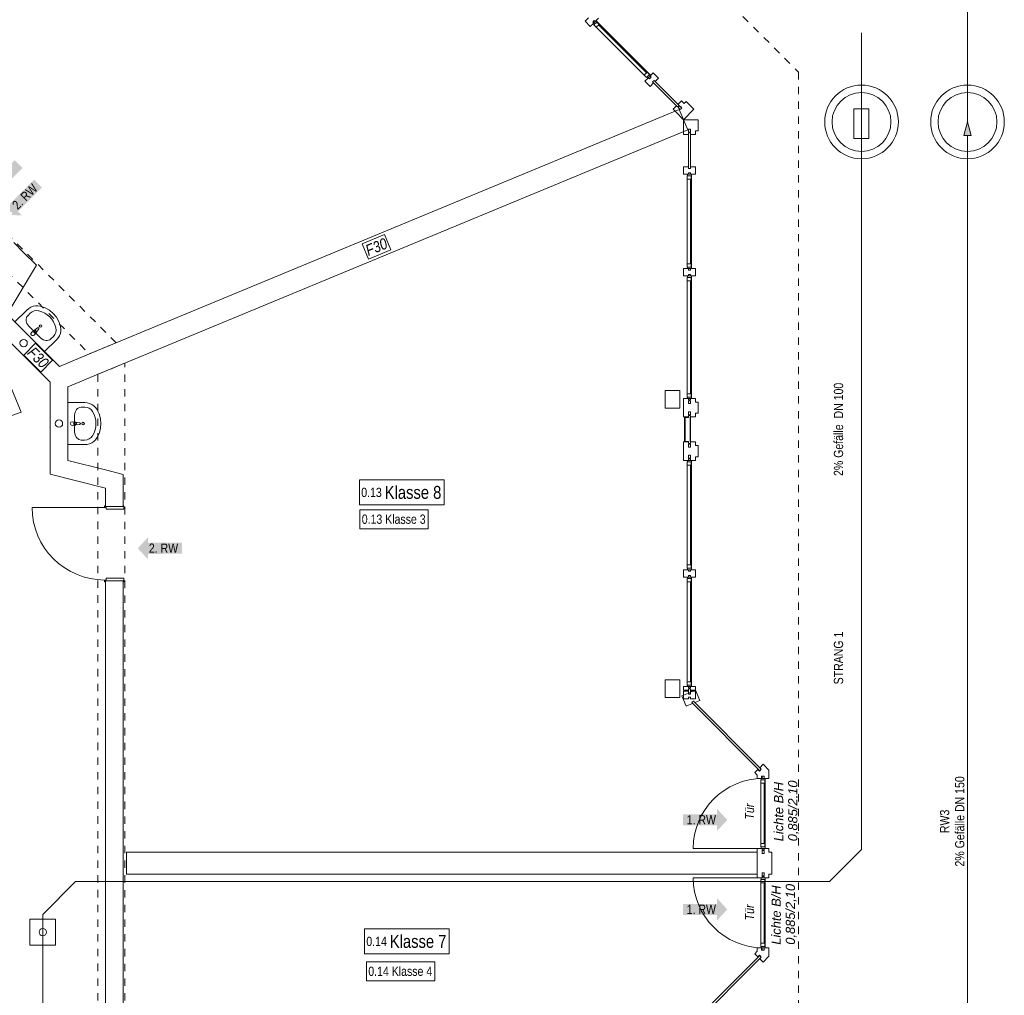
# Model space of a CAD drawing. Header units: metres. Extents: x -79 to 740, y -195 to 69.
# Tile 281 of 306: x 45 to 58, y 29 to 42. Entities that reach past the tile are written whole.
import ezdxf

# ---------------------------------------------------------------- set-up
doc = ezdxf.new("R2010")
doc.units = ezdxf.units.M
doc.header["$MEASUREMENT"] = 0
for name, pattern in [('Strichlinie eng', [0.115, 0.075, -0.04]), ('Strichlinie_ eng', [0.115, 0.075, -0.04]), ('Untersicht', [0.1, 0.075, -0.025]), ('Wipeout_Contour', [1, 0, -1])]:
    doc.linetypes.add(name, pattern=pattern)
for name, color, linetype in [('00 Linien_Kreise_Splines', 7, 'Continuous'), ('10 Fassade', 7, 'Continuous'), ('10 Stütze Holz', 7, 'Continuous'), ('10 Wand außen', 7, 'Continuous'), ('30 Dach', 7, 'Continuous'), ('50 Sanitäreinrichtung', 7, 'Continuous'), ('70 Entwässerung_Regenwasser', 7, 'Continuous'), ('70 Entwässerung_Schmutzwasser', 7, 'Continuous'), ('80 Raum 50stel', 7, 'Continuous'), ('97 Brandschutz', 7, 'Continuous'), ('97 Brandschutz Dokumentation', 7, 'Continuous'), ('Abbruch_80 Raumbez Abbruch 50stel', 7, 'Continuous')]:
    doc.layers.add(name, color=color, linetype=linetype)
doc.styles.add('ERSTELLTER_STIL_2', font='ARIALN.TTF')
doc.styles.add('ERSTELLTER_STIL_5', font='arial.ttf')
doc.styles.add('ERSTELLTER_STIL_6', font='ARIALN.TTF')
doc.linetypes.add('Schmutzwasserleitung', pattern='A,0,[2,995_ARC_230 ERW_GR_EG_2607011.Shx,S=0.00784,R=0,X=0,Y=0],-0.987778,0', length=0.987778)

# ---------------------------------------------------------------- blocks, each defined once
blk = doc.blocks.new('Blockrahmentür 1-Fl 27_3')
at = {"layer": '10 Wand außen', "color": 7, "linetype": 'Continuous', "lineweight": 13}
for p, q in [((0.4925, -0.01), (0.4925, 0.975)), ((-0.4925, -0.01), (-0.515, -0.01)), ((-0.515, -0.01), (-0.515, -0.02)), ((-0.515, -0.02), (-0.505, -0.02)), ((-0.505, -0.02), (-0.505, -0.26)), ((-0.4925, -0.03), (-0.4925, -0.01)), ((-0.4675, -0.03), (-0.4925, -0.03)), ((-0.4675, -0.27), (-0.4675, -0.03)), ((0.4675, -0.27), (0.4675, -0.03)), ((0.4675, -0.03), (0.4925, -0.03)), ((0.4925, -0.03), (0.4925, -0.01)), ((0.4925, -0.01), (0.515, -0.01)), ((0.515, -0.02), (0.505, -0.02)), ((0.505, -0.02), (0.505, -0.26)), ((0.515, -0.01), (0.515, -0.02)), ((-0.505, -0.26), (-0.515, -0.26)), ((-0.515, -0.26), (-0.515, -0.27)), ((0.505, -0.26), (0.515, -0.26)), ((0.515, -0.26), (0.515, -0.27)), ((-0.515, -0.27), (-0.4675, -0.27)), ((0.515, -0.27), (0.4675, -0.27))]:
    blk.add_line(p, q, dxfattribs=at)
at = {"layer": '10 Wand außen', "color": 7, "linetype": 'Continuous', "lineweight": 9}
for p, q in [((-0.505, -0.26), (-0.505, -0.02)), ((-0.505, -0.26), (-0.505, -0.02)), ((0.505, -0.26), (0.505, -0.02)), ((0.505, -0.26), (0.505, -0.02))]:
    blk.add_line(p, q, dxfattribs=at)
blk.add_arc((0.4925, -0.01), 0.985, 90, 180, dxfattribs=at)
blk = doc.blocks.new('Tür Ol 2-Fl 27_2')
at = {"layer": '10 Wand außen', "color": 7, "linetype": 'Continuous', "lineweight": 13}
for p, q in [((0.98, 0), (0.98, 1.165)), ((-0.98, 0), (-1.025, 0)), ((-1.025, 0), (-1.025, -0.07)), ((-0.98, -0.02), (-0.98, 0)), ((0.98, -0.02), (0.98, 0)), ((0.98, 0), (1.025, 0)), ((1.025, 0), (1.025, -0.07)), ((-1.025, -0.07), (-0.965, -0.07)), ((-0.965, -0.02), (-0.98, -0.02)), ((-0.965, -0.07), (-0.965, -0.02)), ((0.965, -0.07), (0.965, -0.02)), ((0.965, -0.02), (0.98, -0.02)), ((1.025, -0.07), (0.965, -0.07))]:
    blk.add_line(p, q, dxfattribs=at)
at = {"layer": '10 Wand außen', "color": 7, "linetype": 'Strichlinie eng', "lineweight": 13}
blk.add_line((-0.98, 0), (-0.676, 0.734), dxfattribs=at)
at = {"layer": '10 Wand außen', "color": 7, "linetype": 'Continuous', "lineweight": 9}
for p, q in [((-1.025, 0.15), (-1.025, 0)), ((1.025, 0.15), (1.025, 0)), ((-1.025, 0), (-1.025, -0.07)), ((-1.025, 0), (-1.025, -0.07)), ((1.025, 0), (1.025, -0.07)), ((1.025, 0), (1.025, -0.07)), ((-1.025, -0.07), (-1.025, -0.215)), ((1.025, -0.07), (1.025, -0.215))]:
    blk.add_line(p, q, dxfattribs=at)
blk.add_arc((0.98, 0), 1.165, 90, 180, dxfattribs=at)
at = {"layer": '10 Wand außen', "color": 7, "linetype": 'Strichlinie eng', "lineweight": 9}
blk.add_arc((-0.98, 0), 0.795, 0, 67.5, dxfattribs=at)
blk = doc.blocks.new('Waschbecken 01 27')
at = {"layer": '50 Sanitäreinrichtung', "color": 7, "linetype": 'Continuous', "lineweight": 9}
for p, q in [((0.113, -0.092), (-0.113, -0.092)), ((-0.014, -0.097), (-0.014, -0.082)), ((-0.014, -0.082), (0.014, -0.082)), ((0.014, -0.082), (0.014, -0.097)), ((-0.223, -0.183), (-0.223, -0.229)), ((0.223, -0.183), (0.223, -0.229))]:
    blk.add_line(p, q, dxfattribs=at)
at = {"layer": '50 Sanitäreinrichtung', "color": 7, "linetype": 'Continuous', "lineweight": 9, "flags": 128}
blk.add_lwpolyline([(-0.285, 0), (-0.285, -0.229), (-0.282, -0.263), (-0.274, -0.295), (-0.261, -0.326), (-0.243, -0.353), (-0.221, -0.377), (-0.195, -0.396), (-0.133, -0.426), (-0.067, -0.444), (0, -0.45), (0.067, -0.444), (0.133, -0.426), (0.195, -0.396), (0.221, -0.377), (0.243, -0.353), (0.261, -0.326), (0.274, -0.295), (0.282, -0.263), (0.285, -0.229), (0.285, 0)], close=True, dxfattribs=at)
blk.add_lwpolyline([(-0.025, -0.057), (-0.021, -0.099, 0.12102), (-0.018, -0.109), (-0.011, -0.162, 0.882566), (0.011, -0.162), (0.018, -0.109, 0.12102), (0.021, -0.099), (0.025, -0.057, 1)], format="xyb", close=True, dxfattribs=at)
at = {"layer": '50 Sanitäreinrichtung', "color": 7, "linetype": 'Continuous', "lineweight": 9}
blk.add_circle((0, -0.207), 0.0175, dxfattribs=at)
for radius, start, end in [(0.0211, 212.771, 327.229), (0.0136, 180, 0)]:
    blk.add_arc((0, -0.097), radius, start, end, dxfattribs=at)
for centre, major_axis, ratio, start_param, end_param in [((-0.113, -0.183), (0.11, 0), 0.82489, 1.570796, 3.141593), ((0.113, -0.183), (0.11, 0), 0.82489, 0, 1.570796), ((-0.113, -0.229), (0, 0.121), 0.908696, 1.570796, 2.644618), ((0.113, -0.229), (0, 0.121), 0.908696, 3.638567, 4.712389), ((0, 0), (0, 0.382), 0.908696, 2.644618, 3.638567)]:
    blk.add_ellipse(centre, major_axis=major_axis, ratio=ratio, start_param=start_param, end_param=end_param, dxfattribs=at)
blk = doc.blocks.new('Pfeil gerade 27')
at = {"layer": '97 Brandschutz', "linetype": 'Continuous', "lineweight": 18, "true_color": 0x60cd00}
blk.add_hatch(color=72, dxfattribs=at).paths.add_polyline_path([(0.3, 0), (0.161, 0.15), (0.161, 0.075), (-0.3, 0.075), (-0.3, -0.075), (0.161, -0.075), (0.161, -0.15)])

msp = doc.modelspace()

# ---------------------------------------------------------------- hatches: boundary and pattern name
at = {"layer": '10 Fassade', "linetype": 'Continuous', "lineweight": 0, "true_color": 0x000000}
for points in [[(54.714, 31.687), (54.718, 31.691), (54.696, 31.712), (54.693, 31.709)], [(54.714, 29.186), (54.693, 29.165), (54.696, 29.162), (54.718, 29.183)]]:
    msp.add_hatch(color=18, dxfattribs=at).paths.add_polyline_path(points)
at = {"layer": '70 Entwässerung_Regenwasser', "linetype": 'Continuous', "lineweight": 18, "true_color": 0x00a8ff}
msp.add_hatch(color=140, dxfattribs=at).paths.add_polyline_path([(57.539, 40.499), (57.489, 40.313), (57.589, 40.313)])

# ---------------------------------------------------------------- linework, layer by layer
at = {"layer": '00 Linien_Kreise_Splines', "color": 7, "linetype": 'Continuous', "lineweight": 9}
for p, q in [((54.764, 30.637), (53.814, 30.637)), ((54.764, 30.237), (53.814, 30.237))]:
    msp.add_line(p, q, dxfattribs=at)
for centre, start, end in [((54.764, 30.637), 90, 180), ((54.764, 30.237), 180, 270)]:
    msp.add_arc(centre, 0.949, start, end, dxfattribs=at)
at = {"layer": '10 Fassade', "color": 7, "linetype": 'Continuous', "lineweight": 13}
for p, q in [((52.393, 41.912), (52.347, 41.866)), ((52.347, 41.866), (52.418, 41.795)), ((53.16, 41.052), (53.231, 40.982)), ((53.284, 41.063), (53.263, 41.042)), ((53.263, 41.042), (53.277, 41.028)), ((53.273, 41.166), (53.344, 41.095)), ((53.284, 41.063), (53.298, 41.049)), ((53.344, 41.095), (53.298, 41.049)), ((53.277, 41.028), (53.231, 40.982)), ((53.655, 40.784), (53.609, 40.738)), ((53.655, 40.784), (53.691, 40.748)), ((53.719, 40.777), (53.691, 40.748)), ((53.719, 40.777), (53.825, 40.671)), ((53.588, 40.717), (53.542, 40.671)), ((53.542, 40.671), (53.578, 40.635)), ((53.588, 40.717), (53.602, 40.702)), ((53.623, 40.724), (53.602, 40.702)), ((53.609, 40.738), (53.623, 40.724)), ((53.631, 40.717), (53.609, 40.695)), ((53.609, 40.695), (53.623, 40.681)), ((53.623, 40.681), (53.638, 40.667)), ((53.631, 40.717), (53.645, 40.702)), ((53.659, 40.688), (53.638, 40.667)), ((53.645, 40.702), (53.659, 40.688)), ((53.825, 40.671), (53.684, 40.529)), ((53.578, 40.635), (53.684, 40.529)), ((53.684, 40.529), (53.684, 40.379)), ((53.884, 40.529), (53.684, 40.529)), ((53.884, 40.529), (53.884, 40.379)), ((53.684, 40.379), (53.684, 40.329)), ((53.749, 40.399), (53.749, 40.379)), ((53.779, 40.399), (53.749, 40.399)), ((53.749, 40.379), (53.749, 40.359)), ((53.779, 40.399), (53.779, 40.379)), ((53.779, 40.379), (53.779, 40.359)), ((53.844, 40.379), (53.844, 40.329)), ((53.884, 40.379), (53.844, 40.379)), ((53.749, 40.329), (53.684, 40.329)), ((53.779, 40.359), (53.749, 40.359)), ((53.749, 40.349), (53.749, 40.329)), ((53.779, 40.349), (53.749, 40.349)), ((53.779, 40.349), (53.779, 40.329)), ((53.844, 40.329), (53.779, 40.329)), ((53.749, 39.889), (53.684, 39.889)), ((53.749, 39.889), (53.749, 39.869)), ((53.779, 39.869), (53.749, 39.869)), ((53.779, 39.889), (53.779, 39.869)), ((53.844, 39.889), (53.779, 39.889)), ((53.684, 36.695), (53.684, 36.545)), ((53.749, 36.715), (53.749, 36.695)), ((53.779, 36.715), (53.749, 36.715)), ((53.749, 36.695), (53.749, 36.675)), ((53.779, 36.675), (53.749, 36.675)), ((53.779, 36.715), (53.779, 36.695)), ((53.779, 36.695), (53.779, 36.675)), ((53.884, 36.695), (53.844, 36.695)), ((53.884, 36.695), (53.884, 36.545)), ((53.684, 36.545), (53.684, 36.495)), ((53.749, 36.495), (53.684, 36.495)), ((53.749, 36.565), (53.749, 36.545)), ((53.779, 36.565), (53.749, 36.565)), ((53.749, 36.545), (53.749, 36.525)), ((53.779, 36.525), (53.749, 36.525)), ((53.749, 36.515), (53.749, 36.495)), ((53.779, 36.515), (53.749, 36.515)), ((53.773, 36.155), (53.773, 36.495)), ((53.773, 36.495), (53.773, 36.155)), ((53.779, 36.565), (53.779, 36.545)), ((53.779, 36.545), (53.779, 36.525)), ((53.779, 36.515), (53.779, 36.495)), ((53.779, 36.495), (53.779, 36.155)), ((53.844, 36.495), (53.779, 36.495)), ((53.884, 36.545), (53.844, 36.545)), ((53.844, 36.545), (53.844, 36.495)), ((53.705, 36.161), (53.705, 36.489)), ((53.705, 36.489), (53.749, 36.489)), ((53.684, 36.155), (53.684, 36.105)), ((53.749, 36.155), (53.684, 36.155)), ((53.684, 36.105), (53.684, 35.955)), ((53.749, 36.161), (53.705, 36.161)), ((53.749, 36.155), (53.749, 36.135)), ((53.779, 36.135), (53.749, 36.135)), ((53.749, 36.125), (53.749, 36.105)), ((53.779, 36.125), (53.749, 36.125)), ((53.749, 36.105), (53.749, 36.085)), ((53.779, 36.155), (53.779, 36.135)), ((53.844, 36.155), (53.779, 36.155)), ((53.779, 36.125), (53.779, 36.105)), ((53.779, 36.105), (53.779, 36.085)), ((53.844, 36.155), (53.844, 36.105)), ((53.884, 36.105), (53.844, 36.105)), ((53.884, 36.105), (53.884, 35.955)), ((53.779, 36.085), (53.749, 36.085)), ((53.749, 35.975), (53.749, 35.955)), ((53.779, 35.975), (53.749, 35.975)), ((53.779, 35.975), (53.779, 35.955)), ((53.749, 35.955), (53.749, 35.935)), ((53.779, 35.935), (53.749, 35.935)), ((53.779, 35.955), (53.779, 35.935)), ((53.884, 35.955), (53.844, 35.955)), ((53.749, 32.785), (53.684, 32.785)), ((53.684, 32.77), (53.684, 32.67)), ((53.749, 32.77), (53.684, 32.77)), ((53.749, 32.805), (53.749, 32.785)), ((53.779, 32.805), (53.749, 32.805)), ((53.749, 32.77), (53.749, 32.75)), ((53.779, 32.805), (53.779, 32.785)), ((53.844, 32.785), (53.779, 32.785)), ((53.846, 32.785), (53.779, 32.757)), ((53.779, 32.77), (53.779, 32.757)), ((53.844, 32.77), (53.779, 32.77)), ((53.844, 32.77), (53.844, 32.67)), ((53.846, 32.785), (53.903, 32.646)), ((53.749, 32.745), (53.661, 32.709)), ((53.661, 32.709), (53.718, 32.57)), ((53.749, 32.67), (53.684, 32.67)), ((53.779, 32.75), (53.749, 32.75)), ((53.749, 32.745), (53.749, 32.731)), ((53.779, 32.731), (53.749, 32.731)), ((53.749, 32.69), (53.749, 32.67)), ((53.779, 32.69), (53.749, 32.69)), ((53.779, 32.75), (53.779, 32.731)), ((53.779, 32.69), (53.779, 32.67)), ((53.844, 32.67), (53.779, 32.67)), ((53.817, 32.637), (53.796, 32.616)), ((53.817, 32.637), (53.836, 32.618)), ((53.903, 32.646), (53.836, 32.618)), ((53.806, 32.606), (53.718, 32.57)), ((53.796, 32.616), (53.806, 32.606)), ((54.693, 31.709), (54.714, 31.687)), ((54.696, 31.712), (54.718, 31.691)), ((54.718, 31.691), (54.714, 31.687)), ((54.764, 31.779), (54.718, 31.733)), ((54.718, 31.733), (54.739, 31.712)), ((54.739, 31.712), (54.718, 31.691)), ((54.764, 31.779), (54.844, 31.699)), ((54.65, 31.666), (54.684, 31.633)), ((54.749, 31.616), (54.744, 31.616)), ((54.779, 31.616), (54.749, 31.616)), ((54.684, 30.587), (54.684, 30.287)), ((54.749, 30.607), (54.749, 30.587)), ((54.779, 30.607), (54.749, 30.607)), ((54.749, 30.587), (54.749, 30.567)), ((54.779, 30.567), (54.749, 30.567)), ((54.779, 30.607), (54.779, 30.587)), ((54.779, 30.587), (54.779, 30.567)), ((54.884, 30.587), (54.844, 30.587)), ((54.884, 30.587), (54.884, 30.287)), ((54.749, 30.307), (54.749, 30.287)), ((54.779, 30.307), (54.749, 30.307)), ((54.749, 30.287), (54.749, 30.267)), ((54.779, 30.267), (54.749, 30.267)), ((54.779, 30.307), (54.779, 30.287)), ((54.779, 30.287), (54.779, 30.267)), ((54.884, 30.287), (54.844, 30.287)), ((54.684, 29.241), (54.65, 29.208)), ((54.714, 29.186), (54.693, 29.165)), ((54.718, 29.183), (54.696, 29.162)), ((54.714, 29.186), (54.718, 29.183)), ((54.718, 29.183), (54.739, 29.162)), ((54.739, 29.162), (54.718, 29.14)), ((54.749, 29.258), (54.744, 29.258)), ((54.779, 29.258), (54.749, 29.258)), ((54.844, 29.174), (54.764, 29.094)), ((54.718, 29.14), (54.764, 29.094))]:
    msp.add_line(p, q, dxfattribs=at)
at = {"layer": '10 Fassade', "color": 7, "linetype": 'Continuous', "lineweight": 13, "flags": 128}
for points in [[(53.623, 40.724), (53.602, 40.702), (53.263, 41.042), (53.284, 41.063)], [(53.659, 40.688), (53.638, 40.667), (53.609, 40.695), (53.631, 40.717)], [(53.779, 40.359), (53.749, 40.359), (53.749, 40.399), (53.779, 40.399)], [(53.779, 39.869), (53.749, 39.869), (53.749, 40.349), (53.779, 40.349)], [(53.779, 36.675), (53.749, 36.675), (53.749, 36.715), (53.779, 36.715)], [(53.749, 36.155), (53.743, 36.155), (53.699, 36.155), (53.699, 36.495), (53.743, 36.495), (53.749, 36.495), (53.749, 36.489), (53.705, 36.489), (53.705, 36.161), (53.749, 36.161)], [(53.779, 36.525), (53.749, 36.525), (53.749, 36.565), (53.779, 36.565)], [(53.779, 36.085), (53.749, 36.085), (53.749, 36.125), (53.779, 36.125)], [(53.779, 35.935), (53.749, 35.935), (53.749, 35.975), (53.779, 35.975)], [(53.779, 32.75), (53.749, 32.75), (53.749, 32.805), (53.779, 32.805)], [(54.739, 31.712), (54.718, 31.691), (53.796, 32.616), (53.817, 32.637)], [(54.779, 30.567), (54.749, 30.567), (54.749, 30.607), (54.779, 30.607)], [(54.779, 30.267), (54.749, 30.267), (54.749, 30.307), (54.779, 30.307)], [(53.817, 28.24), (53.796, 28.261), (54.718, 29.183), (54.739, 29.162)]]:
    msp.add_lwpolyline(points, close=True, dxfattribs=at)
for points in [[(54.696, 31.712), (54.693, 31.709), (54.65, 31.666)], [(54.65, 29.208), (54.693, 29.165), (54.696, 29.162)]]:
    msp.add_lwpolyline(points, dxfattribs=at)
at = {"layer": '10 Stütze Holz', "color": 7, "linetype": 'Continuous', "lineweight": 13, "flags": 128}
for points in [[(53.434, 36.612), (53.634, 36.612), (53.634, 36.852), (53.434, 36.852)], [(53.434, 32.687), (53.634, 32.687), (53.634, 32.927), (53.434, 32.927)]]:
    msp.add_lwpolyline(points, close=True, dxfattribs=at)
at = {"layer": '10 Wand außen', "color": 7, "linetype": 'Continuous', "lineweight": 9}
for p, q in [((46.074, 35.278), (45.834, 35.278)), ((46.074, 34.268), (45.834, 34.268))]:
    msp.add_line(p, q, dxfattribs=at)
at = {"layer": '10 Wand außen', "color": 7, "linetype": 'Untersicht', "lineweight": 13, "flags": 128}
for points in [[(45.981, 37.501), (36.166, 47.317)], [(36.015, 46.952), (45.616, 37.35)], [(45.616, 37.35), (45.981, 37.501)], [(45.731, 37.073), (46.096, 37.224)], [(46.096, 23.972), (46.096, 37.224)], [(45.731, 37.073), (45.731, 23.607)]]:
    msp.add_lwpolyline(points, dxfattribs=at)
at = {"layer": '10 Wand außen', "color": 7, "linetype": 'Continuous', "lineweight": 9, "flags": 128}
for points in [[(53.626, 40.668), (45.674, 37.374)], [(53.741, 40.391), (53.626, 40.668)], [(45.789, 37.097), (53.741, 40.391)], [(44.723, 38.728), (44.589, 38.862)], [(44.898, 38.553), (44.723, 38.728)], [(44.502, 37.888), (44.898, 38.553)], [(45.209, 37.181), (44.502, 37.888)], [(44.479, 37.571), (45.084, 36.967)], [(45.674, 37.374), (45.209, 37.181)], [(45.324, 36.904), (45.789, 37.097)], [(45.084, 36.967), (45.084, 36.805)], [(45.324, 35.904), (45.324, 36.904)], [(45.084, 36.805), (45.084, 35.965)], [(45.084, 35.717), (45.084, 35.965)], [(45.834, 35.775), (45.324, 35.904)], [(45.084, 35.717), (45.834, 35.528)], [(46.074, 35.715), (45.834, 35.775)], [(46.074, 35.278), (46.074, 35.715)], [(45.834, 35.528), (45.834, 35.278)], [(45.834, 34.268), (45.834, 26.693)], [(46.074, 26.693), (46.074, 34.268)], [(54.684, 30.587), (46.123, 30.587)], [(46.123, 30.587), (46.123, 30.287)], [(54.684, 30.287), (54.684, 30.587)], [(46.123, 30.287), (54.684, 30.287)]]:
    msp.add_lwpolyline(points, dxfattribs=at)
at = {"layer": '30 Dach', "color": 7, "linetype": 'Strichlinie_ eng', "lineweight": 9}
for p, q in [((39.79, 56.644), (55.244, 41.175)), ((55.244, 41.175), (55.244, 19.698))]:
    msp.add_line(p, q, dxfattribs=at)
at = {"layer": '70 Entwässerung_Regenwasser', "color": 140, "linetype": 'Schmutzwasserleitung', "lineweight": 18, "true_color": 0x00a8ff}
for p, q in [((57.539, 42.377), (57.539, 40.499)), ((57.539, 20.87), (57.539, 40.313))]:
    msp.add_line(p, q, dxfattribs=at)
at = {"layer": '70 Entwässerung_Regenwasser', "color": 140, "linetype": 'Continuous', "lineweight": 18, "true_color": 0x00a8ff}
for p, q in [((57.539, 40.499), (57.489, 40.313)), ((57.539, 40.499), (57.589, 40.313)), ((57.589, 40.313), (57.489, 40.313))]:
    msp.add_line(p, q, dxfattribs=at)
for radius in [0.5, 0.4]:
    msp.add_circle((57.539, 40.499), radius, dxfattribs=at)
at = {"layer": '70 Entwässerung_Schmutzwasser', "color": 34, "linetype": 'Schmutzwasserleitung', "lineweight": 18, "true_color": 0xa85100}
for p, q in [((56.1, 41.708), (56.1, 30.623)), ((56.1, 30.623), (55.664, 30.187)), ((45.429, 30.187), (44.984, 29.741)), ((44.984, 29.741), (44.984, 24.794))]:
    msp.add_line(p, q, dxfattribs=at)
at = {"layer": '70 Entwässerung_Schmutzwasser', "color": 34, "linetype": 'Continuous', "lineweight": 18, "true_color": 0xa85100}
for points in [[(55.998, 40.675), (56.198, 40.675), (56.198, 40.275), (55.998, 40.275)], [(44.809, 29.675), (45.159, 29.675), (45.159, 29.325), (44.809, 29.325)]]:
    msp.add_lwpolyline(points, close=True, dxfattribs=at)
for radius in [0.5, 0.4]:
    msp.add_circle((56.1, 40.499), radius, dxfattribs=at)
at = {"layer": '70 Entwässerung_Schmutzwasser', "color": 7, "linetype": 'Continuous', "lineweight": 9}
for centre in [(44.724, 37.497), (45.204, 36.404)]:
    msp.add_circle(centre, 0.05, dxfattribs=at)
at = {"layer": '70 Entwässerung_Schmutzwasser', "color": 34, "linetype": 'Schmutzwasserleitung', "lineweight": 18, "true_color": 0xa85100}
msp.add_circle((44.984, 29.5), 0.05, dxfattribs=at)
at = {"layer": '80 Raum 50stel', "color": 8, "linetype": 'Continuous', "lineweight": 18, "flags": 128}
for points in [[(49.283, 35.301), (50.432, 35.301), (50.432, 35.639), (49.283, 35.639), (49.283, 35.301)], [(49.352, 29.207), (50.501, 29.207), (50.501, 29.545), (49.352, 29.545), (49.352, 29.207)]]:
    msp.add_lwpolyline(points, close=True, dxfattribs=at)
at = {"layer": '97 Brandschutz', "color": 1, "linetype": 'Continuous', "lineweight": 13, "flags": 128}
for points in [[(49.407, 38.635), (49.711, 38.761), (49.624, 38.971), (49.32, 38.845), (49.407, 38.635)], [(44.725, 37.335), (44.957, 37.102), (45.118, 37.263), (44.886, 37.496), (44.725, 37.335)]]:
    msp.add_lwpolyline(points, close=True, dxfattribs=at)
at = {"layer": 'Abbruch_80 Raumbez Abbruch 50stel', "color": 40, "linetype": 'Continuous', "lineweight": 9, "true_color": 0xe6c200, "flags": 128}
for points in [[(49.29, 34.977), (50.216, 34.977), (50.216, 35.232), (49.29, 35.232), (49.29, 34.977)], [(49.379, 28.84), (50.305, 28.84), (50.305, 29.096), (49.379, 29.096), (49.379, 28.84)]]:
    msp.add_lwpolyline(points, close=True, dxfattribs=at)

# ---------------------------------------------------------------- block references
at = {"layer": '10 Wand außen', "color": 7, "linetype": 'Continuous', "lineweight": 13, "xscale": -1, "rotation": 202.4999999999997}
msp.add_blockref('Tür Ol 2-Fl 27_2', (43.339, 37.261), dxfattribs=at)
at = {"layer": '10 Wand außen', "color": 7, "linetype": 'Continuous', "lineweight": 13, "rotation": 90}
msp.add_blockref('Blockrahmentür 1-Fl 27_3', (45.814, 34.773), dxfattribs=at)
at = {"layer": '50 Sanitäreinrichtung', "color": 7, "linetype": 'Continuous', "lineweight": 13, "xscale": -1}
for p, rotation in [((44.808, 37.582), 135.0000000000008), ((45.324, 36.404), 89.9663822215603)]:
    msp.add_blockref('Waschbecken 01 27', p, dxfattribs=dict(at, rotation=rotation))
at = {"layer": '97 Brandschutz', "color": 7, "linetype": 'Continuous', "lineweight": 13, "xscale": -1}
for p, rotation in [((44.443, 39.715), 45.00000000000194), ((44.708, 39.45), 45.00000000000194), ((46.574, 34.711), 0.1103822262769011), ((53.978, 31.024), 180), ((53.978, 29.809), 180)]:
    msp.add_blockref('Pfeil gerade 27', p, dxfattribs=dict(at, rotation=rotation))

# ---------------------------------------------------------------- texts
at = {"layer": '70 Entwässerung_Regenwasser', "color": 140, "linetype": 'Continuous', "lineweight": 18, "true_color": 0x00a8ff, "insert": (57.166, 31.004), "char_height": 0.125, "attachment_point": 2, "rotation": 90, "line_spacing_factor": 0.984615, "style": 'ERSTELLTER_STIL_2'}
msp.add_mtext('\\A1;{\\pqc;\\fArial Narrow|b0|i0|c0|p0;\\W1.000000;RW3^I\\P\\pqc;\\fArial Narrow|b0|i0|c0|p0;\\W1.000000;2% Gefälle\\fArial Narrow|b0|i0|c0|p0;\\W1.000000; \\fArial Narrow|b0|i0|c0|p0;\\W1.000000;DN 150}', dxfattribs=at)
at = {"layer": '70 Entwässerung_Schmutzwasser', "color": 34, "linetype": 'Continuous', "lineweight": 18, "true_color": 0xa85100, "char_height": 0.125, "rotation": 90, "style": 'ERSTELLTER_STIL_2'}
for s, insert, attachment_point in [('\\A1;{\\pql;\\fArial Narrow|b0|i0|c0|p0;\\W1.000000;2%\\fArial Narrow|b0|i0|c0|p0;\\W1.000000; Gefälle  DN 100}', (55.725, 35.693), 1), ('\\A1;{\\pqc;\\fArial Narrow|b0|i0|c0|p0;\\W1.000000;STRANG 1}', (55.725, 33.222), 2)]:
    msp.add_mtext(s, dxfattribs=dict(at, insert=insert, attachment_point=attachment_point))
at = {"layer": '80 Raum 50stel', "color": 7, "linetype": 'Continuous', "lineweight": 9, "char_height": 0.125, "attachment_point": 7, "style": 'ERSTELLTER_STIL_2'}
for s, insert in [('\\A1;{\\pql;\\fArial Narrow|b0|i0|c0|p0;\\W1.000000;0.\\fArial Narrow|b0|i0|c0|p0;\\W1.000000;13\\fArial Narrow|b0|i0|c0|p0;\\W1.000000; \\fArial Narrow|b0|i0|c0|p0;\\H1.400000x;\\W1.000000;Klasse 8}', (49.308, 35.38)), ('\\A1;{\\pql;\\fArial Narrow|b0|i0|c0|p0;\\W1.000000;0.\\fArial Narrow|b0|i0|c0|p0;\\W1.000000;14\\fArial Narrow|b0|i0|c0|p0;\\W1.000000; \\fArial Narrow|b0|i0|c0|p0;\\H1.400000x;\\W1.000000;Klasse 7}', (49.377, 29.285))]:
    msp.add_mtext(s, dxfattribs=dict(at, insert=insert))
at = {"layer": '97 Brandschutz', "color": 7, "linetype": 'Continuous', "lineweight": 9, "char_height": 0.125, "attachment_point": 1, "style": 'ERSTELLTER_STIL_2'}
for s, insert, rotation in [('\\A1;{\\pql;\\fArial Narrow|b0|i0|c0|p0;\\W1.000000;2\\fArial Narrow|b0|i0|c0|p0;\\W1.000000;. RW}', (44.556, 39.389), 45), ('\\A1;{\\pql;\\fArial Narrow|b0|i0|c0|p0;\\W1.000000;2\\fArial Narrow|b0|i0|c0|p0;\\W1.000000;. RW}', (46.424, 34.775), 0.1104), ('\\A1;{\\pql;\\fArial Narrow|b0|i0|c0|p0;\\W1.000000;1. RW}', (53.726, 31.088), 0.2431), ('\\A1;{\\pql;\\fArial Narrow|b0|i0|c0|p0;\\W1.000000;1. RW}', (53.726, 29.872), 0.2431)]:
    msp.add_mtext(s, dxfattribs=dict(at, insert=insert, rotation=rotation))
at = {"layer": '97 Brandschutz', "color": 1, "linetype": 'Continuous', "lineweight": 13, "char_height": 0.15, "attachment_point": 1, "style": 'ERSTELLTER_STIL_6'}
for insert, rotation in [((49.348, 38.816), 22.5), ((44.87, 37.459), 315)]:
    msp.add_mtext('\\A1;{\\pql;\\fArial Narrow|b0|i1|c0|p0;\\W1.000000;F\\fArial Narrow|b0|i1|c0|p0;\\W1.000000;30}', dxfattribs=dict(at, insert=insert, rotation=rotation))
at = {"layer": '97 Brandschutz Dokumentation', "color": 7, "linetype": 'Continuous', "lineweight": 9, "char_height": 0.125, "attachment_point": 1, "rotation": 90, "line_spacing_factor": 0.923581, "style": 'ERSTELLTER_STIL_5'}
for insert in [(54.912, 30.734), (54.879, 29.33)]:
    msp.add_mtext('\\A1;{\\pql;\\fArial|b0|i1|c0|p0;\\W1.000000;Lichte B/H\\P\\pql;\\fArial|b0|i1|c0|p0;\\W1.000000;0,885/2,10}', dxfattribs=dict(at, insert=insert))
at = {"layer": '97 Brandschutz Dokumentation', "color": 7, "linetype": 'Continuous', "lineweight": 9, "char_height": 0.125, "attachment_point": 1, "rotation": 90, "style": 'ERSTELLTER_STIL_6'}
for insert in [(54.517, 31.03), (54.517, 29.661)]:
    msp.add_mtext('\\A1;{\\pql;\\fArial Narrow|b0|i1|c0|p0;\\W1.000000;Tür}', dxfattribs=dict(at, insert=insert))
at = {"layer": 'Abbruch_80 Raumbez Abbruch 50stel', "color": 40, "linetype": 'Continuous', "lineweight": 9, "true_color": 0xe6c200, "char_height": 0.124849, "attachment_point": 1, "style": 'ERSTELLTER_STIL_2'}
for s, insert in [('\\A1;{\\pql;\\fArial Narrow|b0|i0|c0|p0;\\W1.000000;0.13\\fArial Narrow|b0|i0|c0|p0;\\W1.000000; \\fArial Narrow|b0|i0|c0|p0;\\H1.001213x;\\W1.000000;Klasse 3}', (49.315, 35.169)), ('\\A1;{\\pql;\\fArial Narrow|b0|i0|c0|p0;\\W1.000000;0.14\\fArial Narrow|b0|i0|c0|p0;\\W1.000000; \\fArial Narrow|b0|i0|c0|p0;\\W1.000000;Klasse 4}', (49.404, 29.032))]:
    msp.add_mtext(s, dxfattribs=dict(at, insert=insert))

# ---------------------------------------------------------------- wipeouts: each hides what was drawn before it
at = {"color": 254, "linetype": 'Wipeout_Contour', "lineweight": 0, "ltscale": 256.963746}
msp.add_wipeout([(53.789, 34.485), (53.789, 35.84), (53.734, 35.84), (53.734, 34.485)], dxfattribs=at).dxf.layer = '10 Fassade'
at = {"color": 254, "linetype": 'Wipeout_Contour', "lineweight": 0, "ltscale": 253.549535}
msp.add_wipeout([(53.789, 32.9), (53.789, 34.255), (53.734, 34.255), (53.734, 32.9)], dxfattribs=at).dxf.layer = '10 Fassade'

# ---------------------------------------------------------------- next in the draw order: linework, layer by layer
at = {"layer": '10 Fassade', "color": 7, "linetype": 'Continuous', "lineweight": 13}
for p, q in [((53.684, 35.955), (53.684, 35.905)), ((53.684, 34.42), (53.684, 34.32)), ((53.684, 32.835), (53.684, 32.785))]:
    msp.add_line(p, q, dxfattribs=at)

# ---------------------------------------------------------------- next in the draw order: wipeouts: each hides what was drawn before it
at = {"color": 254, "linetype": 'Wipeout_Contour', "lineweight": 0, "ltscale": 268.719181}
msp.add_wipeout([(53.189, 41.173), (52.538, 41.823), (52.499, 41.784), (53.15, 41.134)], dxfattribs=at).dxf.layer = '10 Fassade'
at = {"color": 254, "linetype": 'Wipeout_Contour', "lineweight": 0, "ltscale": 266.025418}
msp.add_wipeout([(53.789, 38.574), (53.789, 39.724), (53.734, 39.724), (53.734, 38.574)], dxfattribs=at).dxf.layer = '10 Fassade'
at = {"color": 254, "linetype": 'Wipeout_Contour', "lineweight": 0, "ltscale": 262.375681}
msp.add_wipeout([(53.789, 36.81), (53.789, 38.344), (53.734, 38.344), (53.734, 36.81)], dxfattribs=at).dxf.layer = '10 Fassade'
at = {"color": 254, "linetype": 'Wipeout_Contour', "lineweight": 0, "ltscale": 257.064848}
msp.add_wipeout([(53.794, 35.86), (53.789, 35.86), (53.789, 34.465), (53.794, 34.465)], dxfattribs=at).dxf.layer = '10 Fassade'
at = {"color": 254, "linetype": 'Wipeout_Contour', "lineweight": 0, "ltscale": 253.652014}
msp.add_wipeout([(53.794, 34.275), (53.789, 34.275), (53.789, 32.88), (53.794, 32.88)], dxfattribs=at).dxf.layer = '10 Fassade'
at = {"color": 254, "linetype": 'Wipeout_Contour', "lineweight": 0, "ltscale": 251.93306}
msp.add_wipeout([(54.789, 30.702), (54.789, 31.521), (54.734, 31.521), (54.734, 30.702)], dxfattribs=at).dxf.layer = '10 Fassade'
at = {"color": 254, "linetype": 'Wipeout_Contour', "lineweight": 0, "ltscale": 249.311531}
msp.add_wipeout([(54.789, 29.353), (54.789, 30.172), (54.734, 30.172), (54.734, 29.353)], dxfattribs=at).dxf.layer = '10 Fassade'

# ---------------------------------------------------------------- next in the draw order: linework, layer by layer
at = {"layer": '10 Fassade', "color": 7, "linetype": 'Continuous', "lineweight": 13}
for p, q in [((53.684, 39.889), (53.684, 39.789)), ((53.684, 38.509), (53.684, 38.409)), ((53.684, 36.745), (53.684, 36.695)), ((53.749, 35.905), (53.684, 35.905)), ((53.734, 34.485), (53.734, 35.84)), ((53.749, 35.925), (53.749, 35.905)), ((53.779, 35.925), (53.749, 35.925)), ((53.779, 35.925), (53.779, 35.905)), ((53.844, 35.905), (53.779, 35.905)), ((53.779, 34.485), (53.779, 35.84)), ((53.789, 35.84), (53.789, 34.485)), ((53.844, 35.955), (53.844, 35.905)), ((53.749, 34.42), (53.684, 34.42)), ((53.749, 34.42), (53.749, 34.4)), ((53.779, 34.4), (53.749, 34.4)), ((53.779, 34.42), (53.779, 34.4)), ((53.844, 34.42), (53.779, 34.42)), ((53.844, 34.42), (53.844, 34.32)), ((53.749, 34.32), (53.684, 34.32)), ((53.734, 32.9), (53.734, 34.255)), ((53.749, 34.34), (53.749, 34.32)), ((53.779, 34.34), (53.749, 34.34)), ((53.779, 34.34), (53.779, 34.32)), ((53.844, 34.32), (53.779, 34.32)), ((53.779, 32.9), (53.779, 34.255)), ((53.789, 34.255), (53.789, 32.9)), ((53.749, 32.835), (53.684, 32.835)), ((53.749, 32.835), (53.749, 32.815)), ((53.779, 32.815), (53.749, 32.815)), ((53.779, 32.835), (53.779, 32.815)), ((53.844, 32.835), (53.779, 32.835)), ((53.844, 32.835), (53.844, 32.785)), ((54.684, 31.633), (54.684, 31.586)), ((54.684, 30.637), (54.684, 30.587)), ((54.684, 30.287), (54.684, 30.237)), ((54.684, 29.288), (54.684, 29.241))]:
    msp.add_line(p, q, dxfattribs=at)
at = {"layer": '10 Fassade', "color": 7, "linetype": 'Continuous', "lineweight": 13, "flags": 128}
for points in [[(53.789, 35.885), (53.789, 35.84), (53.734, 35.84), (53.734, 35.885)], [(53.794, 35.905), (53.794, 35.86), (53.789, 35.86), (53.789, 35.885), (53.739, 35.885), (53.739, 35.905)], [(53.794, 35.86), (53.794, 34.465), (53.789, 34.465), (53.789, 35.86)], [(53.734, 34.44), (53.734, 34.485), (53.789, 34.485), (53.789, 34.44)], [(53.739, 34.42), (53.739, 34.44), (53.789, 34.44), (53.789, 34.465), (53.794, 34.465), (53.794, 34.42)], [(53.789, 34.3), (53.789, 34.255), (53.734, 34.255), (53.734, 34.3)], [(53.794, 34.32), (53.794, 34.275), (53.789, 34.275), (53.789, 34.3), (53.739, 34.3), (53.739, 34.32)], [(53.794, 34.275), (53.794, 32.88), (53.789, 32.88), (53.789, 34.275)], [(53.734, 32.855), (53.734, 32.9), (53.789, 32.9), (53.789, 32.855)], [(53.739, 32.835), (53.739, 32.855), (53.789, 32.855), (53.789, 32.88), (53.794, 32.88), (53.794, 32.835)]]:
    msp.add_lwpolyline(points, close=True, dxfattribs=at)

# ---------------------------------------------------------------- next in the draw order: wipeouts: each hides what was drawn before it
at = {"color": 254, "linetype": 'Wipeout_Contour', "lineweight": 0, "ltscale": 268.839802}
msp.add_wipeout([(52.527, 41.841), (52.524, 41.837), (53.203, 41.159), (53.206, 41.162)], dxfattribs=at).dxf.layer = '10 Fassade'
at = {"color": 254, "linetype": 'Wipeout_Contour', "lineweight": 0, "ltscale": 266.122958}
msp.add_wipeout([(53.794, 39.744), (53.789, 39.744), (53.789, 38.554), (53.794, 38.554)], dxfattribs=at).dxf.layer = '10 Fassade'
at = {"color": 254, "linetype": 'Wipeout_Contour', "lineweight": 0, "ltscale": 262.47475}
msp.add_wipeout([(53.794, 38.364), (53.789, 38.364), (53.789, 36.79), (53.794, 36.79)], dxfattribs=at).dxf.layer = '10 Fassade'
at = {"color": 254, "linetype": 'Wipeout_Contour', "lineweight": 0, "ltscale": 252.037869}
msp.add_wipeout([(54.794, 31.541), (54.789, 31.541), (54.789, 30.682), (54.794, 30.682)], dxfattribs=at).dxf.layer = '10 Fassade'
at = {"color": 254, "linetype": 'Wipeout_Contour', "lineweight": 0, "ltscale": 249.41745}
msp.add_wipeout([(54.794, 30.192), (54.789, 30.192), (54.789, 29.333), (54.794, 29.333)], dxfattribs=at).dxf.layer = '10 Fassade'

# ---------------------------------------------------------------- next in the draw order: hatches: boundary and pattern name
at = {"layer": '10 Fassade', "linetype": 'Continuous', "lineweight": 0, "true_color": 0x000000}
for points in [[(54.744, 31.616), (54.744, 31.586), (54.749, 31.586), (54.749, 31.616)], [(54.744, 29.258), (54.749, 29.258), (54.749, 29.288), (54.744, 29.288)]]:
    msp.add_hatch(color=18, dxfattribs=at).paths.add_polyline_path(points)

# ---------------------------------------------------------------- next in the draw order: linework, layer by layer
at = {"layer": '10 Fassade', "color": 7, "linetype": 'Continuous', "lineweight": 13}
for p, q in [((52.471, 41.876), (52.45, 41.855)), ((52.45, 41.855), (52.464, 41.841)), ((52.471, 41.876), (52.485, 41.862)), ((52.531, 41.908), (52.485, 41.862)), ((52.464, 41.841), (52.418, 41.795)), ((53.15, 41.134), (52.499, 41.784)), ((53.182, 41.166), (52.531, 41.816)), ((52.538, 41.823), (53.189, 41.173)), ((53.206, 41.098), (53.16, 41.052)), ((53.206, 41.098), (53.22, 41.084)), ((53.242, 41.106), (53.22, 41.084)), ((53.273, 41.166), (53.228, 41.12)), ((53.228, 41.12), (53.242, 41.106)), ((53.844, 39.889), (53.844, 39.789)), ((53.749, 39.789), (53.684, 39.789)), ((53.734, 38.574), (53.734, 39.724)), ((53.749, 39.809), (53.749, 39.789)), ((53.779, 39.809), (53.749, 39.809)), ((53.779, 39.809), (53.779, 39.789)), ((53.844, 39.789), (53.779, 39.789)), ((53.779, 38.574), (53.779, 39.724)), ((53.789, 39.724), (53.789, 38.574)), ((53.749, 38.509), (53.684, 38.509)), ((53.749, 38.509), (53.749, 38.489)), ((53.779, 38.509), (53.779, 38.489)), ((53.844, 38.509), (53.779, 38.509)), ((53.844, 38.509), (53.844, 38.409)), ((53.749, 38.409), (53.684, 38.409)), ((53.779, 38.489), (53.749, 38.489)), ((53.749, 38.429), (53.749, 38.409)), ((53.779, 38.429), (53.749, 38.429)), ((53.779, 38.429), (53.779, 38.409)), ((53.844, 38.409), (53.779, 38.409)), ((53.734, 36.81), (53.734, 38.344)), ((53.779, 36.81), (53.779, 38.344)), ((53.789, 38.344), (53.789, 36.81)), ((53.749, 36.745), (53.684, 36.745)), ((53.749, 36.745), (53.749, 36.725)), ((53.779, 36.725), (53.749, 36.725)), ((53.779, 36.745), (53.779, 36.725)), ((53.844, 36.745), (53.779, 36.745)), ((53.844, 36.745), (53.844, 36.695)), ((54.844, 31.699), (54.844, 31.586)), ((54.744, 31.616), (54.744, 31.586)), ((54.749, 31.616), (54.749, 31.586)), ((54.779, 31.616), (54.779, 31.586)), ((54.844, 31.586), (54.779, 31.586)), ((54.734, 30.702), (54.734, 31.521)), ((54.779, 30.702), (54.779, 31.521)), ((54.789, 31.521), (54.789, 30.702)), ((54.749, 30.637), (54.684, 30.637)), ((54.749, 30.637), (54.749, 30.617)), ((54.779, 30.617), (54.749, 30.617)), ((54.779, 30.637), (54.779, 30.617)), ((54.844, 30.637), (54.779, 30.637)), ((54.844, 30.637), (54.844, 30.587)), ((54.749, 30.237), (54.684, 30.237)), ((54.749, 30.257), (54.749, 30.237)), ((54.779, 30.257), (54.749, 30.257)), ((54.779, 30.257), (54.779, 30.237)), ((54.844, 30.237), (54.779, 30.237)), ((54.844, 30.287), (54.844, 30.237)), ((54.734, 29.353), (54.734, 30.172)), ((54.779, 29.353), (54.779, 30.172)), ((54.789, 30.172), (54.789, 29.353)), ((54.744, 29.288), (54.744, 29.258)), ((54.749, 29.288), (54.749, 29.258)), ((54.779, 29.288), (54.779, 29.258)), ((54.844, 29.288), (54.779, 29.288)), ((54.844, 29.288), (54.844, 29.174))]:
    msp.add_line(p, q, dxfattribs=at)
at = {"layer": '10 Fassade', "color": 7, "linetype": 'Continuous', "lineweight": 13, "flags": 128}
for points in [[(52.496, 41.873), (52.527, 41.841), (52.524, 41.837), (52.506, 41.855), (52.471, 41.82), (52.457, 41.834)], [(52.506, 41.855), (52.538, 41.823), (52.499, 41.784), (52.467, 41.816)], [(52.527, 41.841), (53.206, 41.162), (53.203, 41.159), (52.524, 41.837)], [(53.182, 41.102), (53.15, 41.134), (53.189, 41.173), (53.22, 41.141)], [(53.199, 41.091), (53.185, 41.106), (53.22, 41.141), (53.203, 41.159), (53.206, 41.162), (53.238, 41.13)], [(53.789, 39.769), (53.789, 39.724), (53.734, 39.724), (53.734, 39.769)], [(53.794, 39.789), (53.794, 39.744), (53.789, 39.744), (53.789, 39.769), (53.739, 39.769), (53.739, 39.789)], [(53.794, 39.744), (53.794, 38.554), (53.789, 38.554), (53.789, 39.744)], [(53.734, 38.529), (53.734, 38.574), (53.789, 38.574), (53.789, 38.529)], [(53.739, 38.509), (53.739, 38.529), (53.789, 38.529), (53.789, 38.554), (53.794, 38.554), (53.794, 38.509)], [(53.789, 38.389), (53.789, 38.344), (53.734, 38.344), (53.734, 38.389)], [(53.794, 38.409), (53.794, 38.364), (53.789, 38.364), (53.789, 38.389), (53.739, 38.389), (53.739, 38.409)], [(53.794, 38.364), (53.794, 36.79), (53.789, 36.79), (53.789, 38.364)], [(53.734, 36.765), (53.734, 36.81), (53.789, 36.81), (53.789, 36.765)], [(53.739, 36.745), (53.739, 36.765), (53.789, 36.765), (53.789, 36.79), (53.794, 36.79), (53.794, 36.745)], [(54.789, 31.566), (54.789, 31.521), (54.734, 31.521), (54.734, 31.566)], [(54.794, 31.586), (54.794, 31.541), (54.789, 31.541), (54.789, 31.566), (54.739, 31.566), (54.739, 31.586)], [(54.794, 31.541), (54.794, 30.682), (54.789, 30.682), (54.789, 31.541)], [(54.734, 30.657), (54.734, 30.702), (54.789, 30.702), (54.789, 30.657)], [(54.739, 30.637), (54.739, 30.657), (54.789, 30.657), (54.789, 30.682), (54.794, 30.682), (54.794, 30.637)], [(54.789, 30.217), (54.789, 30.172), (54.734, 30.172), (54.734, 30.217)], [(54.794, 30.237), (54.794, 30.192), (54.789, 30.192), (54.789, 30.217), (54.739, 30.217), (54.739, 30.237)], [(54.794, 30.192), (54.794, 29.333), (54.789, 29.333), (54.789, 30.192)], [(54.734, 29.308), (54.734, 29.353), (54.789, 29.353), (54.789, 29.308)], [(54.739, 29.288), (54.739, 29.308), (54.789, 29.308), (54.789, 29.333), (54.794, 29.333), (54.794, 29.288)]]:
    msp.add_lwpolyline(points, close=True, dxfattribs=at)
for points in [[(54.749, 31.586), (54.744, 31.586), (54.684, 31.586)], [(54.749, 29.288), (54.744, 29.288), (54.684, 29.288)]]:
    msp.add_lwpolyline(points, dxfattribs=at)
at = {"layer": '70 Entwässerung_Schmutzwasser', "color": 34, "linetype": 'Schmutzwasserleitung', "lineweight": 18, "true_color": 0xa85100}
msp.add_line((55.664, 30.187), (45.429, 30.187), dxfattribs=at)

doc.saveas('drawing.dxf')
